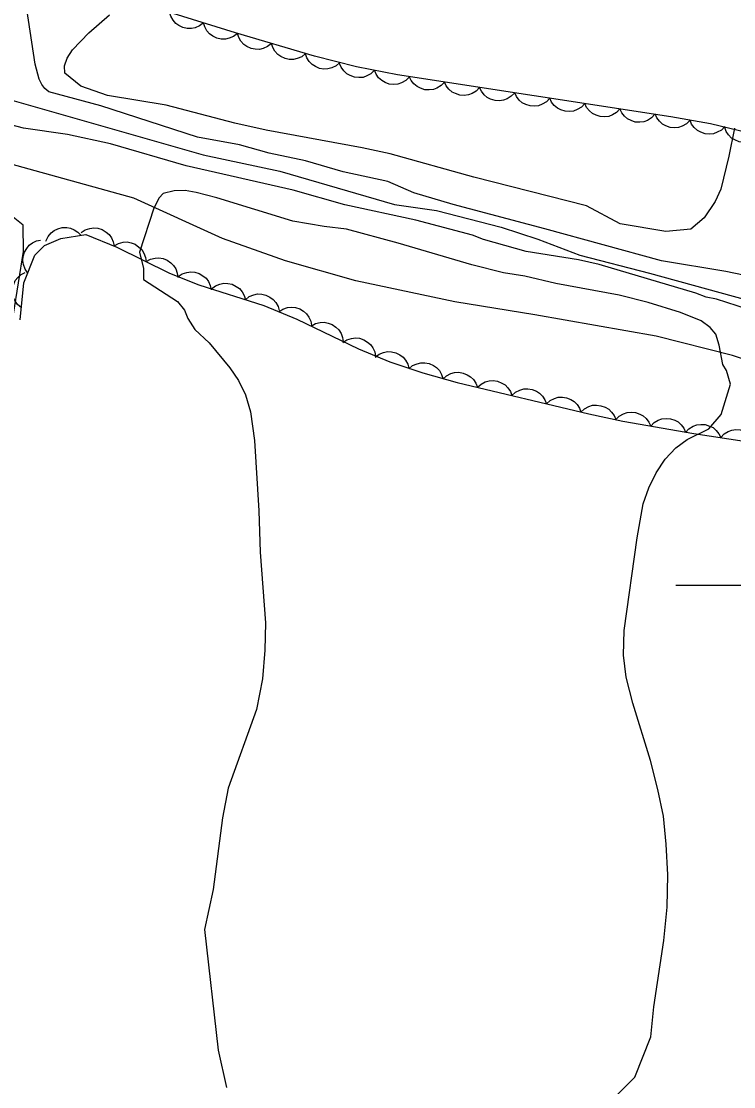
# Model space of a CAD drawing. Extents: x 282461 to 284471, y 5554090 to 5557646.
# Drawn here: x 283334.7 to 283394.9, y 5555957.6 to 5556047.6 of the extents above; entities that cross this region are included whole.
import ezdxf

# ---------------------------------------------------------------- set-up
doc = ezdxf.new("R2010")
doc.units = 0
for name, color, linetype in [('Niveau 2', 7, 'Continuous'), ('Niveau 22', 7, 'Continuous'), ('Niveau 4', 7, 'Continuous'), ('Niveau 44', 7, 'Continuous'), ('Niveau 61', 7, 'Continuous')]:
    doc.layers.add(name, color=color, linetype=linetype)

msp = doc.modelspace()

# ---------------------------------------------------------------- linework, layer by layer
at = {"layer": 'Niveau 2'}
for points in [[(283396.53, 5556026), (283394.24, 5556026.47), (283388.8, 5556027.39), (283378.94, 5556030.1), (283371.18, 5556032.13), (283367.86, 5556033.12), (283365.67, 5556034.08), (283361.9, 5556034.9), (283358.71, 5556035.83), (283355.65, 5556036.49), (283353.14, 5556037.17), (283349.59, 5556037.84), (283341.44, 5556040.49), (283337.03, 5556041.66), (283336.71, 5556041.93), (283336.44, 5556042.27), (283336.23, 5556042.73), (283335.89, 5556044), (283334.76, 5556051.46)], [(283396.06, 5556023.3), (283393.44, 5556024.15), (283392.57, 5556024.31), (283391.69, 5556024.65), (283383.53, 5556027.08), (283381.79, 5556027.47), (283377.36, 5556028.18), (283373.75, 5556029.2), (283372.82, 5556029.54), (283368.04, 5556030.83), (283362.05, 5556032.11), (283357.68, 5556033.35), (283348.65, 5556035.42), (283342.24, 5556037.28), (283338.63, 5556038.06), (283334.91, 5556038.6), (283328.85, 5556040.18), (283324.84, 5556041.01), (283322.1, 5556041.68), (283315.17, 5556043.65), (283309.29, 5556045.46), (283305.68, 5556046.41), (283301.25, 5556047.82)], [(283382.45, 5556032.03), (283372.95, 5556034.46), (283365.88, 5556036.42), (283363.5, 5556036.94), (283355.4, 5556038.43), (283352.76, 5556039.01), (283346.94, 5556040.52), (283342, 5556041.36), (283339.73, 5556042.14), (283338.4, 5556043.24), (283338.37, 5556043.87), (283338.58, 5556044.51), (283339.03, 5556045.22), (283340.43, 5556046.64), (283342.17, 5556048.16)], [(283394.95, 5556038.6), (283394.49, 5556036.23), (283393.81, 5556033.43), (283393.32, 5556032.4), (283392.39, 5556031.01), (283391.28, 5556030.06), (283389.17, 5556029.86), (283385.31, 5556030.5), (283382.45, 5556032.03)], [(283394.27, 5556018.12), (283393.98, 5556018.64), (283393.67, 5556020.26), (283393.38, 5556021.19), (283392.91, 5556021.76), (283392.15, 5556022.33), (283390.4, 5556023.01), (283387.66, 5556023.86), (283385.22, 5556024.48), (283379.87, 5556025.47), (283377.25, 5556026.09), (283375.44, 5556026.36), (283372.77, 5556027.04), (283366.54, 5556028.89), (283362.17, 5556030.07), (283360.31, 5556030.29), (283357.64, 5556030.73), (283351.23, 5556032.7), (283349.49, 5556033.15), (283348.56, 5556033.32), (283347.63, 5556033.31), (283346.7, 5556033.07), (283346.36, 5556032.72), (283345.9, 5556031.84), (283344.71, 5556028.12)], [(283334.05, 5556022.88), (283334.9, 5556028.17), (283334.86, 5556030.39), (283332.44, 5556032.31)], [(283344.71, 5556028.12), (283345.03, 5556026.74), (283345.03, 5556025.81), (283347.92, 5556023.95), (283348.51, 5556023.22), (283348.78, 5556022.5), (283349.37, 5556021.59), (283350.59, 5556020.46), (283352.32, 5556018.34), (283353.07, 5556017.29), (283353.65, 5556016.07), (283354.07, 5556014.63), (283354.4, 5556012.22), (283354.78, 5556006.28), (283354.9, 5556002.79), (283355.33, 5555996.82), (283355.28, 5555994.5), (283355.08, 5555992.07), (283354.57, 5555989.49), (283352.18, 5555982.85), (283351.71, 5555980.34), (283350.92, 5555974.28), (283350.18, 5555970.89), (283351.33, 5555960.7), (283352.05, 5555957.57)], [(283384.34, 5555956.22), (283386.53, 5555958.44), (283387.89, 5555961.85), (283388.15, 5555964.38), (283388.99, 5555969.96), (283389.27, 5555972.78), (283389.34, 5555975.52), (283389.2, 5555978.11), (283388.95, 5555980.48), (283388.48, 5555982.74), (283387.86, 5555985.18), (283386.37, 5555990.02), (283385.81, 5555992.21), (283385.58, 5555994.08), (283385.65, 5555996.15), (283386.73, 5556004), (283387.25, 5556006.85), (283387.71, 5556008.21), (283388.34, 5556009.49), (283389.09, 5556010.62), (283389.99, 5556011.58), (283390.96, 5556012.3), (283392.78, 5556013.2), (283393.84, 5556014.41), (283394.63, 5556016.96), (283394.27, 5556018.12)]]:
    msp.add_lwpolyline(points, dxfattribs=at)
at = {"layer": 'Niveau 22'}
msp.add_lwpolyline([(283401.59, 5556017.09), (283394.79, 5556019.4), (283388.35, 5556021.01), (283378.08, 5556022.82), (283371.34, 5556023.92), (283362.97, 5556025.7), (283357.03, 5556027.39), (283351.71, 5556029.27), (283344.22, 5556032.67), (283313.51, 5556041.17), (283307.8, 5556042.97), (283295.11, 5556046.34), (283287.76, 5556047.83), (283279.16, 5556048.79), (283271.85, 5556048.96), (283264.28, 5556050.09)], dxfattribs=at)
at = {"layer": 'Niveau 4'}
msp.add_lwpolyline([(283266.33, 5556058.3), (283274.94, 5556056.46), (283284.38, 5556053.99), (283296.67, 5556050.56), (283300.45, 5556049.95), (283320.14, 5556044.32), (283325.15, 5556043.44), (283331.27, 5556041.81), (283334.12, 5556040.91), (283350.09, 5556036.34), (283356.55, 5556034.95), (283366.23, 5556032.13), (283369.78, 5556031.64), (283375.26, 5556030.24), (283378.35, 5556029.22), (283381.9, 5556027.86), (283387.79, 5556026.34), (283397.41, 5556023.7), (283402.42, 5556022.64), (283406.44, 5556021.4), (283414.37, 5556019.2), (283418.18, 5556018.5)], dxfattribs=at)
at = {"layer": 'Niveau 44'}
for points in [[(283396.21, 5556038.16), (283392.93, 5556038.95), (283389.58, 5556039.56), (283366.5, 5556043.1), (283363.03, 5556043.78), (283359.49, 5556044.67), (283352.8, 5556046.65), (283343.09, 5556049.68), (283340.23, 5556050.73), (283337.74, 5556051.96), (283336.25, 5556053)], [(283350.11, 5556047.49), (283349.78, 5556047.23), (283349.4, 5556047.08), (283349.08, 5556047), (283348.73, 5556047.01), (283348.37, 5556047.09), (283348.03, 5556047.27), (283347.76, 5556047.44), (283347.53, 5556047.72), (283347.35, 5556048.04), (283347.24, 5556048.38)], [(283352.97, 5556046.6), (283352.64, 5556046.34), (283352.27, 5556046.19), (283351.95, 5556046.11), (283351.59, 5556046.12), (283351.23, 5556046.2), (283350.89, 5556046.37), (283350.62, 5556046.55), (283350.4, 5556046.82), (283350.21, 5556047.15), (283350.11, 5556047.49)], [(283355.85, 5556045.75), (283355.52, 5556045.48), (283355.15, 5556045.33), (283354.83, 5556045.24), (283354.48, 5556045.25), (283354.12, 5556045.33), (283353.77, 5556045.5), (283353.5, 5556045.67), (283353.27, 5556045.94), (283353.08, 5556046.26), (283352.97, 5556046.6)], [(283358.72, 5556044.9), (283358.4, 5556044.63), (283358.02, 5556044.48), (283357.7, 5556044.39), (283357.35, 5556044.4), (283356.99, 5556044.48), (283356.65, 5556044.64), (283356.37, 5556044.82), (283356.14, 5556045.09), (283355.95, 5556045.41), (283355.85, 5556045.75)], [(283361.62, 5556044.13), (283361.31, 5556043.86), (283360.94, 5556043.69), (283360.62, 5556043.59), (283360.27, 5556043.58), (283359.91, 5556043.64), (283359.56, 5556043.8), (283359.27, 5556043.96), (283359.04, 5556044.22), (283358.83, 5556044.53), (283358.71, 5556044.87)], [(283364.55, 5556043.48), (283364.25, 5556043.19), (283363.89, 5556043), (283363.58, 5556042.88), (283363.23, 5556042.86), (283362.86, 5556042.9), (283362.5, 5556043.04), (283362.21, 5556043.18), (283361.96, 5556043.43), (283361.74, 5556043.73), (283361.6, 5556044.06)], [(283367.49, 5556042.91), (283367.19, 5556042.61), (283366.83, 5556042.42), (283366.52, 5556042.31), (283366.17, 5556042.28), (283365.8, 5556042.32), (283365.45, 5556042.46), (283365.16, 5556042.61), (283364.9, 5556042.85), (283364.69, 5556043.15), (283364.55, 5556043.48)], [(283370.46, 5556042.49), (283370.17, 5556042.19), (283369.82, 5556041.98), (283369.52, 5556041.85), (283369.17, 5556041.82), (283368.8, 5556041.84), (283368.44, 5556041.96), (283368.14, 5556042.1), (283367.88, 5556042.33), (283367.65, 5556042.62), (283367.49, 5556042.95)], [(283373.42, 5556042.04), (283373.14, 5556041.73), (283372.79, 5556041.53), (283372.48, 5556041.4), (283372.13, 5556041.36), (283371.76, 5556041.39), (283371.4, 5556041.51), (283371.1, 5556041.64), (283370.84, 5556041.88), (283370.61, 5556042.17), (283370.46, 5556042.49)], [(283376.39, 5556041.58), (283376.1, 5556041.28), (283375.75, 5556041.07), (283375.45, 5556040.95), (283375.1, 5556040.91), (283374.73, 5556040.93), (283374.36, 5556041.05), (283374.07, 5556041.19), (283373.81, 5556041.42), (283373.58, 5556041.71), (283373.42, 5556042.04)], [(283379.35, 5556041.13), (283379.07, 5556040.82), (283378.71, 5556040.62), (283378.41, 5556040.49), (283378.06, 5556040.45), (283377.69, 5556040.48), (283377.33, 5556040.6), (283377.03, 5556040.73), (283376.77, 5556040.97), (283376.54, 5556041.26), (283376.39, 5556041.58)], [(283382.31, 5556040.67), (283382.03, 5556040.37), (283381.68, 5556040.16), (283381.37, 5556040.04), (283381.02, 5556040), (283380.66, 5556040.02), (283380.29, 5556040.14), (283380, 5556040.28), (283379.73, 5556040.51), (283379.5, 5556040.8), (283379.35, 5556041.13)], [(283385.28, 5556040.22), (283384.99, 5556039.91), (283384.64, 5556039.71), (283384.34, 5556039.58), (283383.99, 5556039.54), (283383.62, 5556039.57), (283383.26, 5556039.69), (283382.96, 5556039.82), (283382.7, 5556040.06), (283382.47, 5556040.35), (283382.31, 5556040.67)], [(283388.24, 5556039.77), (283387.96, 5556039.46), (283387.61, 5556039.25), (283387.3, 5556039.13), (283386.95, 5556039.09), (283386.58, 5556039.11), (283386.22, 5556039.23), (283385.92, 5556039.37), (283385.66, 5556039.6), (283385.43, 5556039.9), (283385.28, 5556040.22)], [(283391.2, 5556039.27), (283390.9, 5556038.97), (283390.55, 5556038.77), (283390.24, 5556038.65), (283389.89, 5556038.63), (283389.52, 5556038.66), (283389.16, 5556038.79), (283388.87, 5556038.93), (283388.61, 5556039.18), (283388.39, 5556039.47), (283388.25, 5556039.8)], [(283394.15, 5556038.73), (283393.85, 5556038.43), (283393.5, 5556038.24), (283393.19, 5556038.12), (283392.84, 5556038.09), (283392.47, 5556038.12), (283392.11, 5556038.25), (283391.82, 5556038.4), (283391.56, 5556038.64), (283391.34, 5556038.94), (283391.2, 5556039.27)], [(283397.05, 5556037.96), (283396.74, 5556037.68), (283396.37, 5556037.5), (283396.06, 5556037.4), (283395.71, 5556037.39), (283395.34, 5556037.45), (283394.99, 5556037.6), (283394.7, 5556037.76), (283394.46, 5556038.02), (283394.26, 5556038.32), (283394.13, 5556038.66)], [(283334.62, 5556022.39), (283334.94, 5556025.52), (283335.85, 5556027.85), (283336.66, 5556028.67), (283338.05, 5556029.26), (283340.17, 5556029.61), (283342.78, 5556028.55), (283347.24, 5556026.34), (283349.71, 5556025.36), (283355.19, 5556023.61), (283357.99, 5556022.45), (283363.19, 5556019.94), (283365.84, 5556018.84), (283368.63, 5556017.93), (283371.53, 5556017.11), (283382.65, 5556014.45), (283385.53, 5556013.85), (283391.52, 5556012.79), (283401.33, 5556011.32)], [(283336.79, 5556029.05), (283336.97, 5556029.43), (283337.24, 5556029.74), (283337.49, 5556029.95), (283337.81, 5556030.1), (283338.17, 5556030.19), (283338.55, 5556030.19), (283338.87, 5556030.15), (283339.19, 5556030.01), (283339.5, 5556029.8), (283339.75, 5556029.54)], [(283339.78, 5556029.77), (283340.12, 5556030), (283340.51, 5556030.12), (283340.84, 5556030.17), (283341.19, 5556030.13), (283341.54, 5556030.02), (283341.87, 5556029.82), (283342.13, 5556029.62), (283342.33, 5556029.33), (283342.48, 5556028.99), (283342.56, 5556028.64)], [(283335.26, 5556026.35), (283335.03, 5556026.69), (283334.9, 5556027.08), (283334.84, 5556027.4), (283334.88, 5556027.75), (283334.99, 5556028.11), (283335.19, 5556028.44), (283335.38, 5556028.7), (283335.67, 5556028.9), (283336, 5556029.06), (283336.35, 5556029.14)], [(283342.56, 5556028.66), (283342.93, 5556028.86), (283343.33, 5556028.95), (283343.65, 5556028.98), (283344, 5556028.91), (283344.34, 5556028.78), (283344.65, 5556028.55), (283344.9, 5556028.33), (283345.07, 5556028.03), (283345.2, 5556027.68), (283345.25, 5556027.32)], [(283345.25, 5556027.32), (283345.62, 5556027.53), (283346.01, 5556027.62), (283346.34, 5556027.65), (283346.69, 5556027.58), (283347.03, 5556027.44), (283347.34, 5556027.22), (283347.58, 5556027), (283347.76, 5556026.7), (283347.89, 5556026.35), (283347.94, 5556025.99)], [(283334.73, 5556023.42), (283334.4, 5556023.69), (283334.18, 5556024.03), (283334.04, 5556024.32), (283333.98, 5556024.67), (283333.99, 5556025.04), (283334.09, 5556025.41), (283334.21, 5556025.71), (283334.43, 5556025.99), (283334.71, 5556026.23), (283335.03, 5556026.4)], [(283347.97, 5556026.05), (283348.31, 5556026.29), (283348.7, 5556026.41), (283349.03, 5556026.46), (283349.38, 5556026.42), (283349.73, 5556026.32), (283350.06, 5556026.12), (283350.32, 5556025.92), (283350.52, 5556025.63), (283350.68, 5556025.3), (283350.76, 5556024.94)], [(283350.78, 5556025.02), (283351.11, 5556025.28), (283351.49, 5556025.42), (283351.81, 5556025.5), (283352.16, 5556025.48), (283352.52, 5556025.4), (283352.86, 5556025.23), (283353.14, 5556025.05), (283353.36, 5556024.77), (283353.54, 5556024.45), (283353.64, 5556024.1)], [(283353.64, 5556024.1), (283353.97, 5556024.36), (283354.35, 5556024.51), (283354.67, 5556024.59), (283355.02, 5556024.57), (283355.38, 5556024.49), (283355.72, 5556024.31), (283355.99, 5556024.13), (283356.22, 5556023.86), (283356.4, 5556023.54), (283356.5, 5556023.19)], [(283356.46, 5556023.08), (283356.81, 5556023.31), (283357.2, 5556023.43), (283357.53, 5556023.48), (283357.87, 5556023.43), (283358.23, 5556023.32), (283358.55, 5556023.12), (283358.81, 5556022.92), (283359.01, 5556022.62), (283359.16, 5556022.29), (283359.23, 5556021.94)], [(283359.2, 5556021.87), (283359.56, 5556022.08), (283359.96, 5556022.17), (283360.29, 5556022.2), (283360.63, 5556022.13), (283360.98, 5556022), (283361.29, 5556021.78), (283361.54, 5556021.56), (283361.72, 5556021.26), (283361.85, 5556020.92), (283361.9, 5556020.56)], [(283361.87, 5556020.49), (283362.22, 5556020.72), (283362.61, 5556020.83), (283362.94, 5556020.88), (283363.28, 5556020.84), (283363.64, 5556020.72), (283363.96, 5556020.52), (283364.22, 5556020.32), (283364.42, 5556020.03), (283364.57, 5556019.69), (283364.64, 5556019.34)], [(283364.61, 5556019.24), (283364.94, 5556019.5), (283365.32, 5556019.64), (283365.64, 5556019.72), (283365.99, 5556019.7), (283366.35, 5556019.62), (283366.69, 5556019.44), (283366.96, 5556019.26), (283367.18, 5556018.98), (283367.36, 5556018.66), (283367.46, 5556018.31)], [(283367.45, 5556018.26), (283367.76, 5556018.53), (283368.14, 5556018.69), (283368.46, 5556018.78), (283368.81, 5556018.78), (283369.17, 5556018.71), (283369.52, 5556018.54), (283369.8, 5556018.37), (283370.03, 5556018.11), (283370.22, 5556017.79), (283370.33, 5556017.45)], [(283370.32, 5556017.4), (283370.63, 5556017.68), (283371, 5556017.86), (283371.31, 5556017.96), (283371.66, 5556017.97), (283372.03, 5556017.91), (283372.38, 5556017.76), (283372.66, 5556017.6), (283372.91, 5556017.35), (283373.11, 5556017.04), (283373.24, 5556016.7)], [(283373.24, 5556016.7), (283373.55, 5556016.98), (283373.91, 5556017.16), (283374.23, 5556017.26), (283374.58, 5556017.27), (283374.94, 5556017.21), (283375.3, 5556017.06), (283375.58, 5556016.91), (283375.82, 5556016.65), (283376.03, 5556016.34), (283376.16, 5556016)], [(283376.16, 5556016), (283376.46, 5556016.29), (283376.83, 5556016.46), (283377.15, 5556016.56), (283377.5, 5556016.57), (283377.86, 5556016.52), (283378.22, 5556016.37), (283378.5, 5556016.21), (283378.74, 5556015.95), (283378.95, 5556015.64), (283379.07, 5556015.31)], [(283379.07, 5556015.31), (283379.38, 5556015.59), (283379.75, 5556015.76), (283380.06, 5556015.86), (283380.42, 5556015.87), (283380.78, 5556015.82), (283381.13, 5556015.67), (283381.42, 5556015.51), (283381.66, 5556015.25), (283381.87, 5556014.94), (283381.99, 5556014.61)], [(283381.99, 5556014.59), (283382.29, 5556014.88), (283382.65, 5556015.07), (283382.96, 5556015.18), (283383.31, 5556015.19), (283383.68, 5556015.15), (283384.04, 5556015.01), (283384.33, 5556014.86), (283384.57, 5556014.61), (283384.79, 5556014.31), (283384.93, 5556013.98)], [(283384.92, 5556013.96), (283385.21, 5556014.26), (283385.57, 5556014.45), (283385.88, 5556014.57), (283386.23, 5556014.6), (283386.6, 5556014.57), (283386.96, 5556014.44), (283387.25, 5556014.3), (283387.51, 5556014.06), (283387.73, 5556013.76), (283387.88, 5556013.43)], [(283387.88, 5556013.43), (283388.17, 5556013.73), (283388.52, 5556013.93), (283388.83, 5556014.05), (283389.18, 5556014.08), (283389.55, 5556014.05), (283389.91, 5556013.92), (283390.21, 5556013.78), (283390.46, 5556013.54), (283390.69, 5556013.24), (283390.83, 5556012.91)], [(283390.83, 5556012.89), (283391.11, 5556013.2), (283391.46, 5556013.41), (283391.77, 5556013.54), (283392.12, 5556013.57), (283392.49, 5556013.55), (283392.85, 5556013.43), (283393.15, 5556013.3), (283393.41, 5556013.06), (283393.64, 5556012.77), (283393.8, 5556012.45)], [(283393.8, 5556012.45), (283394.08, 5556012.76), (283394.43, 5556012.96), (283394.73, 5556013.09), (283395.08, 5556013.13), (283395.45, 5556013.11), (283395.82, 5556012.99), (283396.11, 5556012.85), (283396.38, 5556012.62), (283396.61, 5556012.33), (283396.76, 5556012)]]:
    msp.add_lwpolyline(points, dxfattribs=at)
at = {"layer": 'Niveau 61'}
msp.add_lwpolyline([(283390, 5556000), (283410, 5556000)], dxfattribs=at)

doc.saveas('drawing.dxf')
